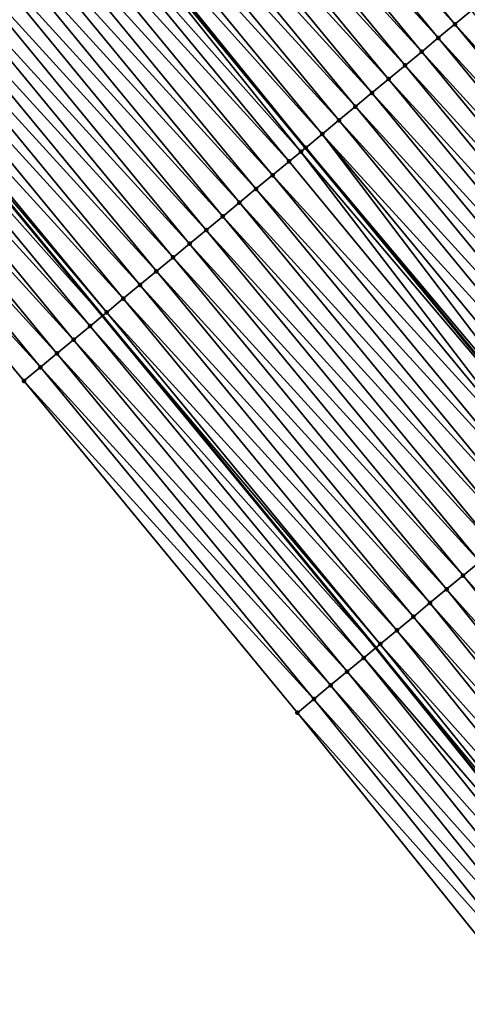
# Model space of a CAD drawing. Header units: feet. Extents: x 2017353 to 2024169, y 808050 to 818690.
# Tile 302 of 305: x 2022950 to 2022970, y 813818 to 813863. Entities that reach past the tile are written whole.
import ezdxf

# ---------------------------------------------------------------- set-up
doc = ezdxf.new("R2010")
doc.units = ezdxf.units.FT
doc.header["$MEASUREMENT"] = 0
for name, color, linetype, lineweight in [('EP_Travel Lane', 172, 'Continuous', 53), ('SB-Road Shots', 141, 'Continuous', 100), ('SB-Road X-Section', 40, 'Continuous', 13), ('STRIPING', 60, 'Continuous', 53)]:
    doc.layers.add(name, color=color, linetype=linetype, lineweight=lineweight)
doc.layers.add('I-77-MM15-17_SB-Surface-BORDER', color=7, linetype='Continuous')
doc.layers.add('I-77-MM15-17_SB-Surface-TIN', color=7, linetype='Continuous')

msp = doc.modelspace()

# ---------------------------------------------------------------- linework, layer by layer
at = {"layer": 'EP_Travel Lane'}
msp.add_polyline3d([(2022875.720487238, 813940.528572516, 299.2587898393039), (2022888.924593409, 813925.5223479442, 299.9413326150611), (2022902.127229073, 813910.5177945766, 300.6860968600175), (2022915.04811261, 813895.4901642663, 301.409001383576), (2022928.003590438, 813880.2694050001, 302.1058313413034), (2022940.806449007, 813865.137884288, 302.791939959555), (2022953.515571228, 813849.7102263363, 303.4744503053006), (2022966.223415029, 813834.2841202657, 304.2145446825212), (2022978.614124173, 813818.8154875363, 304.9099772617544), (2022991.022505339, 813803.1458993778, 305.6170101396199), (2023003.285776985, 813787.5748178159, 306.3176587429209)], dxfattribs=at)
at = {"layer": 'I-77-MM15-17_SB-Surface-BORDER', "color": 3, "linetype": 'Continuous', "lineweight": -3}
msp.add_polyline3d([(2023000.449103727, 813785.3755890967, 306.0302409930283), (2022988.183231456, 813800.871041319, 305.3299364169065), (2022974.950003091, 813815.8806567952, 304.5588105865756), (2022962.572757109, 813831.260117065, 303.8511621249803), (2022949.863592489, 813846.6868232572, 303.1483878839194), (2022937.153882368, 813862.1141915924, 302.4701815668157), (2022924.405328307, 813877.1914331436, 301.7907205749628), (2022912.969593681, 813893.712312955, 301.2295543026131), (2022899.089537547, 813907.832801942, 300.4323012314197), (2022886.877682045, 813923.7135858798, 299.7805441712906), (2022873.673824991, 813938.7194871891, 299.0866180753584)], dxfattribs=at)
at = {"layer": 'I-77-MM15-17_SB-Surface-TIN', "color": 128, "linetype": 'Continuous', "lineweight": -3}
for points in [[(2022969.889517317, 813863.2689380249, 305.0034915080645), (2022957.180529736, 813878.6954293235, 304.2927414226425), (2022956.410389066, 813878.0575498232, 304.2174631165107)], [(2022969.889517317, 813863.2689380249, 305.0034915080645), (2022970.659593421, 813863.9068958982, 305.0816780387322), (2022957.180529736, 813878.6954293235, 304.2927414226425)], [(2022969.119397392, 813862.6310333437, 304.9272788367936), (2022956.410389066, 813878.0575498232, 304.2174631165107), (2022955.6402756, 813877.4196373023, 304.1409594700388)], [(2022969.119397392, 813862.6310333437, 304.9272788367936), (2022969.889517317, 813863.2689380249, 305.0034915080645), (2022956.410389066, 813878.0575498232, 304.2174631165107)], [(2022968.349213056, 813861.9932068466, 304.8539674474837), (2022955.6402756, 813877.4196373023, 304.1409594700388), (2022954.870176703, 813876.7817070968, 304.0637995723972)], [(2022968.349213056, 813861.9932068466, 304.8539674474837), (2022969.119397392, 813862.6310333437, 304.9272788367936), (2022955.6402756, 813877.4196373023, 304.1409594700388)], [(2022967.579172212, 813861.3552061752, 304.7741927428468), (2022954.870176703, 813876.7817070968, 304.0637995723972), (2022954.09994046, 813876.1439436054, 303.9928261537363)], [(2022967.579172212, 813861.3552061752, 304.7741927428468), (2022968.349213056, 813861.9932068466, 304.8539674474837), (2022954.870176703, 813876.7817070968, 304.0637995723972)], [(2022966.809090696, 813860.7172548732, 304.6962500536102), (2022954.09994046, 813876.1439436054, 303.9928261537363), (2022953.329695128, 813875.5061911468, 303.9222621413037)], [(2022966.809090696, 813860.7172548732, 304.6962500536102), (2022967.579172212, 813861.3552061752, 304.7741927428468), (2022954.09994046, 813876.1439436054, 303.9928261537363)], [(2022966.038989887, 813860.0793269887, 304.6191763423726), (2022953.329695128, 813875.5061911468, 303.9222621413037), (2022952.559657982, 813874.868185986, 303.842320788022)], [(2022966.038989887, 813860.0793269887, 304.6191763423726), (2022966.809090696, 813860.7172548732, 304.6962500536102), (2022953.329695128, 813875.5061911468, 303.9222621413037)], [(2022965.269041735, 813859.4412138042, 304.5352264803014), (2022952.559657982, 813874.868185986, 303.842320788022), (2022951.789592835, 813874.2302148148, 303.7636407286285)], [(2022965.269041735, 813859.4412138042, 304.5352264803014), (2022966.038989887, 813860.0793269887, 304.6191763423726), (2022952.559657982, 813874.868185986, 303.842320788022)], [(2022964.499064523, 813858.8031358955, 304.4525856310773), (2022951.789592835, 813874.2302148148, 303.7636407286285), (2022951.01954806, 813873.5922189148, 303.6840430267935)], [(2022964.499064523, 813858.8031358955, 304.4525856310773), (2022965.269041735, 813859.4412138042, 304.5352264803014), (2022951.789592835, 813874.2302148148, 303.7636407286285)], [(2022963.729018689, 813858.1651412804, 304.3730356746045), (2022951.01954806, 813873.5922189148, 303.6840430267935), (2022950.379652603, 813873.0619796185, 303.6162530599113)], [(2022963.729018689, 813858.1651412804, 304.3730356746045), (2022964.499064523, 813858.8031358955, 304.4525856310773), (2022951.01954806, 813873.5922189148, 303.6840430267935)], [(2022962.733783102, 813857.3407153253, 304.2733563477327), (2022950.24031141, 813872.9466282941, 303.6039574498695), (2022949.479123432, 813872.3166338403, 303.5399404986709)], [(2022962.958903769, 813857.5272305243, 304.2965975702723), (2022950.249496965, 813872.9542306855, 303.6047299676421), (2022950.24031141, 813872.9466282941, 303.6039574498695)], [(2022962.958903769, 813857.5272305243, 304.2965975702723), (2022950.24031141, 813872.9466282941, 303.6039574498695), (2022962.949708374, 813857.5196120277, 304.2956482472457)], [(2022962.733783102, 813857.3407153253, 304.2733563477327), (2022962.949708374, 813857.5196120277, 304.2956482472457), (2022950.24031141, 813872.9466282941, 303.6039574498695)], [(2022962.958903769, 813857.5272305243, 304.2965975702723), (2022950.379652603, 813873.0619796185, 303.6162530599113), (2022950.249496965, 813872.9542306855, 303.6047299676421)], [(2022962.958903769, 813857.5272305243, 304.2965975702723), (2022963.729018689, 813858.1651412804, 304.3730356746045), (2022950.379652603, 813873.0619796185, 303.6162530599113)], [(2022962.188613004, 813856.889533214, 304.2280800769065), (2022949.479123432, 813872.3166338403, 303.5399404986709), (2022948.708969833, 813871.6787700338, 303.4652445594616)], [(2022962.188613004, 813856.889533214, 304.2280800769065), (2022962.733783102, 813857.3407153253, 304.2733563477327), (2022949.479123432, 813872.3166338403, 303.5399404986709)], [(2022961.418406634, 813856.2517334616, 304.1557611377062), (2022948.708969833, 813871.6787700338, 303.4652445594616), (2022947.938743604, 813871.0409943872, 303.3938200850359)], [(2022961.418406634, 813856.2517334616, 304.1557611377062), (2022962.188613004, 813856.889533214, 304.2280800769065), (2022948.708969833, 813871.6787700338, 303.4652445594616)], [(2022960.648167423, 813855.6139735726, 304.0849214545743), (2022947.938743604, 813871.0409943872, 303.3938200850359), (2022947.168491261, 813870.4032504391, 303.3235718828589)], [(2022960.648167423, 813855.6139735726, 304.0849214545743), (2022961.418406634, 813856.2517334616, 304.1557611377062), (2022947.938743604, 813871.0409943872, 303.3938200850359)], [(2022959.87788996, 813854.976260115, 304.0158047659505), (2022947.168491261, 813870.4032504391, 303.3235718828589), (2022946.398005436, 813869.7657898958, 303.2638403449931)], [(2022959.87788996, 813854.976260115, 304.0158047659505), (2022960.648167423, 813855.6139735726, 304.0849214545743), (2022947.168491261, 813870.4032504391, 303.3235718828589)], [(2022959.107446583, 813854.3387480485, 303.9541613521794), (2022946.398005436, 813869.7657898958, 303.2638403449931), (2022945.627483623, 813869.1283730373, 303.2057298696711)], [(2022959.107446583, 813854.3387480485, 303.9541613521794), (2022959.87788996, 813854.976260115, 304.0158047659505), (2022946.398005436, 813869.7657898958, 303.2638403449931)], [(2022958.337007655, 813853.7012305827, 303.89231756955), (2022945.627483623, 813869.1283730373, 303.2057298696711), (2022944.857160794, 813868.4907146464, 303.1386565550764)], [(2022958.337007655, 813853.7012305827, 303.89231756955), (2022959.107446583, 813854.3387480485, 303.9541613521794), (2022945.627483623, 813869.1283730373, 303.2057298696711)], [(2022957.56671299, 813853.0635380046, 303.8239756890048), (2022944.857160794, 813868.4907146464, 303.1386565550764), (2022944.086817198, 813867.8530814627, 303.0725186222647)], [(2022957.56671299, 813853.0635380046, 303.8239756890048), (2022958.337007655, 813853.7012305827, 303.89231756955), (2022944.857160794, 813868.4907146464, 303.1386565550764)], [(2022956.796359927, 813852.4259163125, 303.7582642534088), (2022944.086817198, 813867.8530814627, 303.0725186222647), (2022943.316502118, 813867.2154136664, 303.0050962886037)], [(2022956.796359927, 813852.4259163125, 303.7582642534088), (2022957.56671299, 813853.0635380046, 303.8239756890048), (2022944.086817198, 813867.8530814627, 303.0725186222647)], [(2022956.026016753, 813851.7882826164, 303.6921073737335), (2022943.316502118, 813867.2154136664, 303.0050962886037), (2022942.546103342, 813866.5778474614, 302.9414438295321)], [(2022956.026016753, 813851.7882826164, 303.6921073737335), (2022956.796359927, 813852.4259163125, 303.7582642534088), (2022943.316502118, 813867.2154136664, 303.0050962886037)], [(2022955.255675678, 813851.150646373, 303.6258559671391), (2022942.546103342, 813866.5778474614, 302.9414438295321), (2022941.775695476, 813865.9402922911, 302.8782008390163)], [(2022955.255675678, 813851.150646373, 303.6258559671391), (2022956.026016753, 813851.7882826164, 303.6921073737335), (2022942.546103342, 813866.5778474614, 302.9414438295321)], [(2022954.485359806, 813850.5129795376, 303.5584693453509), (2022941.775695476, 813865.9402922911, 302.8782008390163), (2022941.005423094, 813865.302572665, 302.8088551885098)], [(2022954.485359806, 813850.5129795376, 303.5584693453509), (2022955.255675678, 813851.150646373, 303.6258559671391), (2022941.775695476, 813865.9402922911, 302.8782008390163)], [(2022940.23506511, 813864.664956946, 302.7433653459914), (2022953.515571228, 813849.7102263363, 303.4744503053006), (2022940.806449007, 813865.137884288, 302.791939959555)], [(2022953.714980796, 813849.8753893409, 303.4939266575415), (2022941.005423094, 813865.302572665, 302.8088551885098), (2022940.806449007, 813865.137884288, 302.791939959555)], [(2022953.714980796, 813849.8753893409, 303.4939266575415), (2022940.806449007, 813865.137884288, 302.791939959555), (2022953.515571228, 813849.7102263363, 303.4744503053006)], [(2022953.714980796, 813849.8753893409, 303.4939266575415), (2022954.485359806, 813850.5129795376, 303.5584693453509), (2022941.005423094, 813865.302572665, 302.8088551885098)], [(2022952.944838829, 813849.2375114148, 303.41870681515), (2022940.23506511, 813864.664956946, 302.7433653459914), (2022939.464680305, 813864.0273737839, 302.6790836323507)], [(2022952.944838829, 813849.2375114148, 303.41870681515), (2022953.515571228, 813849.7102263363, 303.4744503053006), (2022940.23506511, 813864.664956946, 302.7433653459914)], [(2022952.174523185, 813848.5998443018, 303.3513098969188), (2022939.464680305, 813864.0273737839, 302.6790836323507), (2022938.694343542, 813863.3897323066, 302.6126379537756)], [(2022952.174523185, 813848.5998443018, 303.3513098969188), (2022952.944838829, 813849.2375114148, 303.41870681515), (2022939.464680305, 813864.0273737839, 302.6790836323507)], [(2022983.368346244, 813848.4806895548, 305.8030047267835), (2022970.659593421, 813863.9068958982, 305.0816780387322), (2022969.889517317, 813863.2689380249, 305.0034915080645)], [(2022951.404041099, 813847.9623792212, 303.2914100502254), (2022938.694343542, 813863.3897323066, 302.6126379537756), (2022937.924102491, 813862.7519746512, 302.5418810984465)], [(2022951.404041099, 813847.9623792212, 303.2914100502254), (2022952.174523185, 813848.5998443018, 303.3513098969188), (2022938.694343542, 813863.3897323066, 302.6126379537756)], [(2022982.598376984, 813847.842601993, 305.7200055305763), (2022969.889517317, 813863.2689380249, 305.0034915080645), (2022969.119397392, 813862.6310333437, 304.9272788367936)], [(2022982.598376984, 813847.842601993, 305.7200055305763), (2022983.368346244, 813848.4806895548, 305.8030047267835), (2022969.889517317, 813863.2689380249, 305.0034915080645)], [(2022950.633853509, 813847.3245566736, 303.2182452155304), (2022937.924102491, 813862.7519746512, 302.5418810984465), (2022937.153882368, 813862.1141915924, 302.4701815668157)], [(2022950.633853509, 813847.3245566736, 303.2182452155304), (2022951.404041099, 813847.9623792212, 303.2914100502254), (2022937.924102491, 813862.7519746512, 302.5418810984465)], [(2022981.828271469, 813847.2046798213, 305.6431436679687), (2022969.119397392, 813862.6310333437, 304.9272788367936), (2022968.349213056, 813861.9932068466, 304.8539674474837)], [(2022981.828271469, 813847.2046798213, 305.6431436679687), (2022982.598376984, 813847.842601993, 305.7200055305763), (2022969.119397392, 813862.6310333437, 304.9272788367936)], [(2022949.863592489, 813846.6868232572, 303.1483878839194), (2022950.633853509, 813847.3245566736, 303.2182452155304), (2022937.153882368, 813862.1141915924, 302.4701815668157)], [(2022981.05814752, 813846.5667800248, 305.5671121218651), (2022968.349213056, 813861.9932068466, 304.8539674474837), (2022967.579172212, 813861.3552061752, 304.7741927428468)], [(2022981.05814752, 813846.5667800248, 305.5671121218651), (2022981.828271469, 813847.2046798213, 305.6431436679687), (2022968.349213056, 813861.9932068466, 304.8539674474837)], [(2022980.288108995, 813845.9287765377, 305.4872327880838), (2022967.579172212, 813861.3552061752, 304.7741927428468), (2022966.809090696, 813860.7172548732, 304.6962500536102)], [(2022980.288108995, 813845.9287765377, 305.4872327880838), (2022981.05814752, 813846.5667800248, 305.5671121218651), (2022967.579172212, 813861.3552061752, 304.7741927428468)], [(2022979.518086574, 813845.2907535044, 305.4066281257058), (2022966.809090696, 813860.7172548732, 304.6962500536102), (2022966.038989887, 813860.0793269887, 304.6191763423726)], [(2022979.518086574, 813845.2907535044, 305.4066281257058), (2022980.288108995, 813845.9287765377, 305.4872327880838), (2022966.809090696, 813860.7172548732, 304.6962500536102)], [(2022978.748019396, 813844.6527847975, 305.3280394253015), (2022966.038989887, 813860.0793269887, 304.6191763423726), (2022965.269041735, 813859.4412138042, 304.5352264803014)], [(2022978.748019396, 813844.6527847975, 305.3280394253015), (2022979.518086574, 813845.2907535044, 305.4066281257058), (2022966.038989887, 813860.0793269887, 304.6191763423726)], [(2022977.978122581, 813844.0146093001, 305.2417770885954), (2022965.269041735, 813859.4412138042, 304.5352264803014), (2022964.499064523, 813858.8031358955, 304.4525856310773)], [(2022977.978122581, 813844.0146093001, 305.2417770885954), (2022978.748019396, 813844.6527847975, 305.3280394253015), (2022965.269041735, 813859.4412138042, 304.5352264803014)], [(2022977.208181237, 813843.376487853, 305.1575204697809), (2022964.499064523, 813858.8031358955, 304.4525856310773), (2022963.729018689, 813858.1651412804, 304.3730356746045)], [(2022977.208181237, 813843.376487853, 305.1575204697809), (2022977.978122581, 813844.0146093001, 305.2417770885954), (2022964.499064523, 813858.8031358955, 304.4525856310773)], [(2022975.813431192, 813842.2206677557, 305.0079395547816), (2022963.729018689, 813858.1651412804, 304.3730356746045), (2022962.958903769, 813857.5272305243, 304.2965975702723)], [(2022975.813431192, 813842.2206677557, 305.0079395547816), (2022976.438183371, 813842.7384350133, 305.0758097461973), (2022963.729018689, 813858.1651412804, 304.3730356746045)], [(2022976.438183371, 813842.7384350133, 305.0758097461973), (2022977.208181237, 813843.376487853, 305.1575204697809), (2022963.729018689, 813858.1651412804, 304.3730356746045)], [(2022974.897631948, 813841.4630038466, 304.9374183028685), (2022962.733783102, 813857.3407153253, 304.2733563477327), (2022962.188613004, 813856.889533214, 304.2280800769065)], [(2022962.733783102, 813857.3407153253, 304.2733563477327), (2022975.658948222, 813842.0927864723, 304.9944164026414), (2022962.949708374, 813857.5196120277, 304.2956482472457)], [(2022974.897631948, 813841.4630038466, 304.9374183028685), (2022975.658948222, 813842.0927864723, 304.9944164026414), (2022962.733783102, 813857.3407153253, 304.2733563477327)], [(2022975.668163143, 813842.1004093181, 304.9951063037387), (2022962.958903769, 813857.5272305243, 304.2965975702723), (2022962.949708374, 813857.5196120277, 304.2956482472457)], [(2022975.668163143, 813842.1004093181, 304.9951063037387), (2022962.949708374, 813857.5196120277, 304.2956482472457), (2022975.658948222, 813842.0927864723, 304.9944164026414)], [(2022975.668163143, 813842.1004093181, 304.9951063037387), (2022975.813431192, 813842.2206677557, 305.0079395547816), (2022962.958903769, 813857.5272305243, 304.2965975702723)], [(2022974.897631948, 813841.4630038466, 304.9374183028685), (2022962.188613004, 813856.889533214, 304.2280800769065), (2022961.418406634, 813856.2517334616, 304.1557611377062)], [(2022974.127382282, 813840.8252566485, 304.8670494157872), (2022961.418406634, 813856.2517334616, 304.1557611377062), (2022960.648167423, 813855.6139735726, 304.0849214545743)], [(2022974.127382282, 813840.8252566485, 304.8670494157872), (2022974.897631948, 813841.4630038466, 304.9374183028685), (2022961.418406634, 813856.2517334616, 304.1557611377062)], [(2022973.357086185, 813840.1875658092, 304.7987719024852), (2022960.648167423, 813855.6139735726, 304.0849214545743), (2022959.87788996, 813854.976260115, 304.0158047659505)], [(2022973.357086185, 813840.1875658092, 304.7987719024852), (2022974.127382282, 813840.8252566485, 304.8670494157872), (2022960.648167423, 813855.6139735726, 304.0849214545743)], [(2022972.586715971, 813839.5499649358, 304.7338328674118), (2022959.87788996, 813854.976260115, 304.0158047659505), (2022959.107446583, 813854.3387480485, 303.9541613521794)], [(2022972.586715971, 813839.5499649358, 304.7338328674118), (2022973.357086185, 813840.1875658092, 304.7987719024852), (2022959.87788996, 813854.976260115, 304.0158047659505)], [(2022971.816233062, 813838.9125008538, 304.6739699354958), (2022959.107446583, 813854.3387480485, 303.9541613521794), (2022958.337007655, 813853.7012305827, 303.89231756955)], [(2022971.816233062, 813838.9125008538, 304.6739699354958), (2022972.586715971, 813839.5499649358, 304.7338328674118), (2022959.107446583, 813854.3387480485, 303.9541613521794)], [(2022971.045725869, 813838.2750662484, 304.6152008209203), (2022958.337007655, 813853.7012305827, 303.89231756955), (2022957.56671299, 813853.0635380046, 303.8239756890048)], [(2022971.045725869, 813838.2750662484, 304.6152008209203), (2022971.816233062, 813838.9125008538, 304.6739699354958), (2022958.337007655, 813853.7012305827, 303.89231756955)], [(2022970.275321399, 813837.637506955, 304.551804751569), (2022957.56671299, 813853.0635380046, 303.8239756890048), (2022956.796359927, 813852.4259163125, 303.7582642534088)], [(2022970.275321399, 813837.637506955, 304.551804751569), (2022971.045725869, 813838.2750662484, 304.6152008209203), (2022957.56671299, 813853.0635380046, 303.8239756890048)], [(2022969.504971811, 813836.9998810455, 304.4859366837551), (2022956.796359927, 813852.4259163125, 303.7582642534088), (2022956.026016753, 813851.7882826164, 303.6921073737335)], [(2022969.504971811, 813836.9998810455, 304.4859366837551), (2022970.275321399, 813837.637506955, 304.551804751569), (2022956.796359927, 813852.4259163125, 303.7582642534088)], [(2022968.734666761, 813836.3622010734, 304.4180624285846), (2022956.026016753, 813851.7882826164, 303.6921073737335), (2022955.255675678, 813851.150646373, 303.6258559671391)], [(2022968.734666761, 813836.3622010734, 304.4180624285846), (2022969.504971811, 813836.9998810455, 304.4859366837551), (2022956.026016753, 813851.7882826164, 303.6921073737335)], [(2022967.964338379, 813835.7245494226, 304.3512391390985), (2022955.255675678, 813851.150646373, 303.6258559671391), (2022954.485359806, 813850.5129795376, 303.5584693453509)], [(2022967.964338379, 813835.7245494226, 304.3512391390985), (2022968.734666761, 813836.3622010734, 304.4180624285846), (2022955.255675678, 813851.150646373, 303.6258559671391)], [(2022967.194030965, 813835.0868723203, 304.2834713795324), (2022954.485359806, 813850.5129795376, 303.5584693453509), (2022953.714980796, 813849.8753893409, 303.4939266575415)], [(2022967.194030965, 813835.0868723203, 304.2834713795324), (2022967.964338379, 813835.7245494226, 304.3512391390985), (2022954.485359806, 813850.5129795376, 303.5584693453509)], [(2022966.423281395, 813834.4497319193, 304.2356196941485), (2022953.714980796, 813849.8753893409, 303.4939266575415), (2022953.515571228, 813849.7102263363, 303.4744503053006)], [(2022966.423281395, 813834.4497319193, 304.2356196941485), (2022967.194030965, 813835.0868723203, 304.2834713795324), (2022953.714980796, 813849.8753893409, 303.4939266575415)], [(2022952.944838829, 813849.2375114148, 303.41870681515), (2022966.223415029, 813834.2841202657, 304.2145446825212), (2022953.515571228, 813849.7102263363, 303.4744503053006)], [(2022966.423281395, 813834.4497319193, 304.2356196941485), (2022953.515571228, 813849.7102263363, 303.4744503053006), (2022966.223415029, 813834.2841202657, 304.2145446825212)], [(2022965.653272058, 813833.8116930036, 304.154425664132), (2022952.944838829, 813849.2375114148, 303.41870681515), (2022952.174523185, 813848.5998443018, 303.3513098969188)], [(2022965.653272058, 813833.8116930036, 304.154425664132), (2022966.223415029, 813834.2841202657, 304.2145446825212), (2022952.944838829, 813849.2375114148, 303.41870681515)], [(2022964.883217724, 813833.1737087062, 304.0752584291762), (2022952.174523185, 813848.5998443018, 303.3513098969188), (2022951.404041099, 813847.9623792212, 303.2914100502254)], [(2022964.883217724, 813833.1737087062, 304.0752584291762), (2022965.653272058, 813833.8116930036, 304.154425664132), (2022952.174523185, 813848.5998443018, 303.3513098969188)], [(2022964.112909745, 813832.5360322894, 304.0075161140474), (2022951.404041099, 813847.9623792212, 303.2914100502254), (2022950.633853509, 813847.3245566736, 303.2182452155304)], [(2022964.112909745, 813832.5360322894, 304.0075161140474), (2022964.883217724, 813833.1737087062, 304.0752584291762), (2022951.404041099, 813847.9623792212, 303.2914100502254)], [(2022963.342812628, 813831.8980999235, 303.9302759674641), (2022950.633853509, 813847.3245566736, 303.2182452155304), (2022949.863592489, 813846.6868232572, 303.1483878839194)], [(2022963.342812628, 813831.8980999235, 303.9302759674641), (2022964.112909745, 813832.5360322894, 304.0075161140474), (2022950.633853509, 813847.3245566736, 303.2182452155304)], [(2022962.572757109, 813831.260117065, 303.8511621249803), (2022963.342812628, 813831.8980999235, 303.9302759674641), (2022949.863592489, 813846.6868232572, 303.1483878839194)], [(2022983.537029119, 813822.7555208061, 305.3169002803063), (2022971.045725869, 813838.2750662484, 304.6152008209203), (2022970.275321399, 813837.637506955, 304.551804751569)], [(2022982.756249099, 813822.1307105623, 305.2541739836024), (2022970.275321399, 813837.637506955, 304.551804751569), (2022969.504971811, 813836.9998810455, 304.4859366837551)], [(2022982.756249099, 813822.1307105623, 305.2541739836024), (2022983.537029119, 813822.7555208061, 305.3169002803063), (2022970.275321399, 813837.637506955, 304.551804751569)], [(2022981.975586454, 813821.5057529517, 305.1863046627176), (2022969.504971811, 813836.9998810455, 304.4859366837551), (2022968.734666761, 813836.3622010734, 304.4180624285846)], [(2022981.975586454, 813821.5057529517, 305.1863046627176), (2022982.756249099, 813822.1307105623, 305.2541739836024), (2022969.504971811, 813836.9998810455, 304.4859366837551)], [(2022981.194871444, 813820.8808610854, 305.1207297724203), (2022968.734666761, 813836.3622010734, 304.4180624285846), (2022967.964338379, 813835.7245494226, 304.3512391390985)], [(2022981.194871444, 813820.8808610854, 305.1207297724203), (2022981.975586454, 813821.5057529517, 305.1863046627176), (2022968.734666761, 813836.3622010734, 304.4180624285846)], [(2022980.414130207, 813820.2560021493, 305.0563041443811), (2022967.964338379, 813835.7245494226, 304.3512391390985), (2022967.194030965, 813835.0868723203, 304.2834713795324)], [(2022980.414130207, 813820.2560021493, 305.0563041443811), (2022981.194871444, 813820.8808610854, 305.1207297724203), (2022967.964338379, 813835.7245494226, 304.3512391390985)], [(2022979.633447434, 813819.63106981, 304.9893167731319), (2022967.194030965, 813835.0868723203, 304.2834713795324), (2022966.423281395, 813834.4497319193, 304.2356196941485)], [(2022979.633447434, 813819.63106981, 304.9893167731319), (2022980.414130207, 813820.2560021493, 305.0563041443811), (2022967.194030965, 813835.0868723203, 304.2834713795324)], [(2022978.85249392, 813819.0064773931, 304.9341925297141), (2022966.423281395, 813834.4497319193, 304.2356196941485), (2022966.223415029, 813834.2841202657, 304.2145446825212)], [(2022978.85249392, 813819.0064773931, 304.9341925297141), (2022979.633447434, 813819.63106981, 304.9893167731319), (2022966.423281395, 813834.4497319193, 304.2356196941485)], [(2022965.653272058, 813833.8116930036, 304.154425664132), (2022978.614124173, 813818.8154875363, 304.9099772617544), (2022966.223415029, 813834.2841202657, 304.2145446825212)], [(2022978.85249392, 813819.0064773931, 304.9341925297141), (2022966.223415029, 813834.2841202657, 304.2145446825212), (2022978.614124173, 813818.8154875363, 304.9099772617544)], [(2022978.07209166, 813818.381192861, 304.8549138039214), (2022965.653272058, 813833.8116930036, 304.154425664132), (2022964.883217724, 813833.1737087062, 304.0752584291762)], [(2022978.07209166, 813818.381192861, 304.8549138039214), (2022978.614124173, 813818.8154875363, 304.9099772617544), (2022965.653272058, 813833.8116930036, 304.154425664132)], [(2022977.291729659, 813817.7558577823, 304.7738710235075), (2022964.883217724, 813833.1737087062, 304.0752584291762), (2022964.112909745, 813832.5360322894, 304.0075161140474)], [(2022977.291729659, 813817.7558577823, 304.7738710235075), (2022978.07209166, 813818.381192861, 304.8549138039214), (2022964.883217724, 813833.1737087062, 304.0752584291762)], [(2022976.511018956, 813817.130960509, 304.7081074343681), (2022964.112909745, 813832.5360322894, 304.0075161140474), (2022963.342812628, 813831.8980999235, 303.9302759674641)], [(2022976.511018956, 813817.130960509, 304.7081074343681), (2022977.291729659, 813817.7558577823, 304.7738710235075), (2022964.112909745, 813832.5360322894, 304.0075161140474)], [(2022975.730526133, 813816.5057896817, 304.6327969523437), (2022963.342812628, 813831.8980999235, 303.9302759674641), (2022962.572757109, 813831.260117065, 303.8511621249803)], [(2022975.730526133, 813816.5057896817, 304.6327969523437), (2022976.511018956, 813817.130960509, 304.7081074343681), (2022963.342812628, 813831.8980999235, 303.9302759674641)], [(2022974.950003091, 813815.8806567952, 304.5588105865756), (2022975.730526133, 813816.5057896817, 304.6327969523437), (2022962.572757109, 813831.260117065, 303.8511621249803)]]:
    msp.add_3dface(points, dxfattribs=at)
at = {"layer": 'SB-Road Shots', "lineweight": 100}
for p in [(2022969.889517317, 813863.2689380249, 305.0034915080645), (2022969.119397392, 813862.6310333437, 304.9272788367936), (2022968.349213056, 813861.9932068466, 304.8539674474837), (2022967.579172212, 813861.3552061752, 304.7741927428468), (2022966.809090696, 813860.7172548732, 304.6962500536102), (2022966.038989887, 813860.0793269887, 304.6191763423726), (2022965.269041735, 813859.4412138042, 304.5352264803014), (2022964.499064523, 813858.8031358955, 304.4525856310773), (2022963.729018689, 813858.1651412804, 304.3730356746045), (2022962.733783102, 813857.3407153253, 304.2733563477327), (2022962.958903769, 813857.5272305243, 304.2965975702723), (2022962.188613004, 813856.889533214, 304.2280800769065), (2022961.418406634, 813856.2517334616, 304.1557611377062), (2022960.648167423, 813855.6139735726, 304.0849214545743), (2022959.87788996, 813854.976260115, 304.0158047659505), (2022959.107446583, 813854.3387480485, 303.9541613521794), (2022958.337007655, 813853.7012305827, 303.89231756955), (2022957.56671299, 813853.0635380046, 303.8239756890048), (2022956.796359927, 813852.4259163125, 303.7582642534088), (2022956.026016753, 813851.7882826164, 303.6921073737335), (2022955.255675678, 813851.150646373, 303.6258559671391), (2022954.485359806, 813850.5129795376, 303.5584693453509), (2022953.714980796, 813849.8753893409, 303.4939266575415), (2022952.944838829, 813849.2375114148, 303.41870681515), (2022952.174523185, 813848.5998443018, 303.3513098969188), (2022951.404041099, 813847.9623792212, 303.2914100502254), (2022950.633853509, 813847.3245566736, 303.2182452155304), (2022949.863592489, 813846.6868232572, 303.1483878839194), (2022970.275321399, 813837.637506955, 304.551804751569), (2022969.504971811, 813836.9998810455, 304.4859366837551), (2022968.734666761, 813836.3622010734, 304.4180624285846), (2022967.964338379, 813835.7245494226, 304.3512391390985), (2022967.194030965, 813835.0868723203, 304.2834713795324), (2022966.423281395, 813834.4497319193, 304.2356196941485), (2022965.653272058, 813833.8116930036, 304.154425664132), (2022964.883217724, 813833.1737087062, 304.0752584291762), (2022964.112909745, 813832.5360322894, 304.0075161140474), (2022963.342812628, 813831.8980999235, 303.9302759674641), (2022962.572757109, 813831.260117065, 303.8511621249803)]:
    msp.add_point(p, dxfattribs=at)
at = {"layer": 'SB-Road X-Section', "extrusion": (0.6354636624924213, -0.7713419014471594, 0.03489419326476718), "elevation": 657747.6565747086, "flags": 128}
msp.add_lwpolyline([(2078853.843758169, -22660.64176854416), (2078852.96783786, -22660.70948291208), (2078851.96783786, -22660.7769270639), (2078850.96783786, -22660.84415067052), (2078849.96783786, -22660.92276052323), (2078848.96783786, -22661.00240500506), (2078847.96783786, -22661.08142855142), (2078846.96783786, -22661.15675272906), (2078845.96783786, -22661.23330299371), (2078844.96783786, -22661.31050990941), (2078843.96783786, -22661.38152657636), (2078842.96783786, -22661.45213358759), (2078841.96783786, -22661.53212365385), (2078840.96783786, -22661.61085165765), (2078839.96783786, -22661.69049786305), (2078839.136805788, -22661.75832913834), (2078838.96783786, -22661.76985925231), (2078837.96783786, -22661.83468820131), (2078836.96783786, -22661.90942965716), (2078835.96783786, -22661.98089765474), (2078834.96783786, -22662.05118866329), (2078833.96783786, -22662.11095659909), (2078832.96783786, -22662.16910248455), (2078831.96783786, -22662.23621667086), (2078830.96783786, -22662.30239490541), (2078829.96783786, -22662.36985832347), (2078828.96783786, -22662.43354956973), (2078827.96783786, -22662.49683109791), (2078826.96783786, -22662.56621900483), (2078825.96783786, -22662.63174875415), (2078824.96783786, -22662.69606963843), (2078823.96783786, -22662.76255580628), (2078822.96783786, -22662.83335577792), (2078821.96783786, -22662.90509900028)], dxfattribs=at)
at = {"layer": 'SB-Road X-Section', "extrusion": (0.6354636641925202, -0.7713419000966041, 0.03489419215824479), "elevation": 657767.6611127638, "flags": 128}
msp.add_lwpolyline([(2078854.095680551, -22660.59699251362), (2078853.966408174, -22660.60581359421), (2078852.966408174, -22660.69120658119), (2078851.966408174, -22660.75604991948), (2078850.966408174, -22660.82610480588), (2078849.966408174, -22660.91014811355), (2078848.966408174, -22660.98974961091), (2078847.966408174, -22661.06798378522), (2078846.966408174, -22661.14424289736), (2078845.966408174, -22661.21759895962), (2078844.966408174, -22661.29742227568), (2078843.966408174, -22661.37541245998), (2078842.966408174, -22661.45253313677), (2078841.966408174, -22661.53653415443), (2078840.966408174, -22661.61922536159), (2078839.966408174, -22661.69882379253), (2078838.966408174, -22661.77530847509), (2078838.674061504, -22661.79856385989), (2078837.966408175, -22661.84386772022), (2078836.966408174, -22661.91623072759), (2078835.966408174, -22661.98711357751), (2078834.966408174, -22662.056272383), (2078833.966408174, -22662.11795335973), (2078832.966408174, -22662.17983482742), (2078831.966408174, -22662.2482183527), (2078830.966408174, -22662.31396983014), (2078829.966408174, -22662.38016702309), (2078828.966408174, -22662.44645880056), (2078827.966408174, -22662.51388648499), (2078826.966408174, -22662.57846850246), (2078825.966408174, -22662.65373418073), (2078824.966408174, -22662.72117216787), (2078823.966408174, -22662.78110851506), (2078822.966408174, -22662.8543179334), (2078821.966408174, -22662.92421783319)], dxfattribs=at)
at = {"layer": 'SB-Road X-Section', "extrusion": (0.63546366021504, -0.7713419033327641, 0.03489419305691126), "elevation": 657787.6504329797, "flags": 128}
msp.add_lwpolyline([(2078854.340847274, -22660.56385801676), (2078853.969785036, -22660.58323415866), (2078852.969785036, -22660.66015538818), (2078851.969785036, -22660.72573762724), (2078850.969785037, -22660.79387077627), (2078849.969785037, -22660.87821162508), (2078848.969785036, -22660.96651179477), (2078847.969785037, -22661.04956156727), (2078846.969785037, -22661.12647026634), (2078845.969785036, -22661.20254814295), (2078844.969785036, -22661.28247615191), (2078843.969785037, -22661.36312993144), (2078842.969785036, -22661.44176652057), (2078841.969785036, -22661.528081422), (2078840.969785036, -22661.61238938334), (2078839.969785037, -22661.69414989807), (2078839.158371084, -22661.7620614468), (2078838.969785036, -22661.77490251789), (2078837.969785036, -22661.83262567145), (2078836.969785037, -22661.90303743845), (2078835.969785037, -22661.97135655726), (2078834.969785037, -22662.0363351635), (2078833.969785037, -22662.09623457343), (2078832.969785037, -22662.15503949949), (2078831.969785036, -22662.21847419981), (2078830.969785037, -22662.28438240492), (2078829.969785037, -22662.35229801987), (2078828.969785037, -22662.41916202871), (2078827.969785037, -22662.48697108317), (2078826.969785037, -22662.53485192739), (2078825.969785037, -22662.61609543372), (2078824.969785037, -22662.69531090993), (2078823.969785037, -22662.76309450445), (2078822.969785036, -22662.84038171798), (2078821.969785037, -22662.91954376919)], dxfattribs=at)
at = {"layer": 'STRIPING'}
msp.add_polyline3d([(2022884.904905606, 813948.6443174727, 299.9780182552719), (2022898.108737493, 813933.6384046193, 300.6721661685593), (2022911.31187174, 813918.633284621, 301.3958328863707), (2022924.361445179, 813903.4522735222, 302.1301626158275), (2022937.315741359, 813888.232902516, 302.8765385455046), (2022950.24031141, 813872.9466282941, 303.6039574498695), (2022962.949708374, 813857.5196120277, 304.2956482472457), (2022975.658948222, 813842.0927864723, 304.9944164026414), (2022988.212112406, 813826.4974136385, 305.7076719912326), (2023000.66406808, 813810.8635780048, 306.4370487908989), (2023013.087588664, 813795.1681484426, 307.1800369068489), (2023025.289069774, 813779.3373057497, 307.8929810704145)], dxfattribs=at)

doc.saveas('drawing.dxf')
